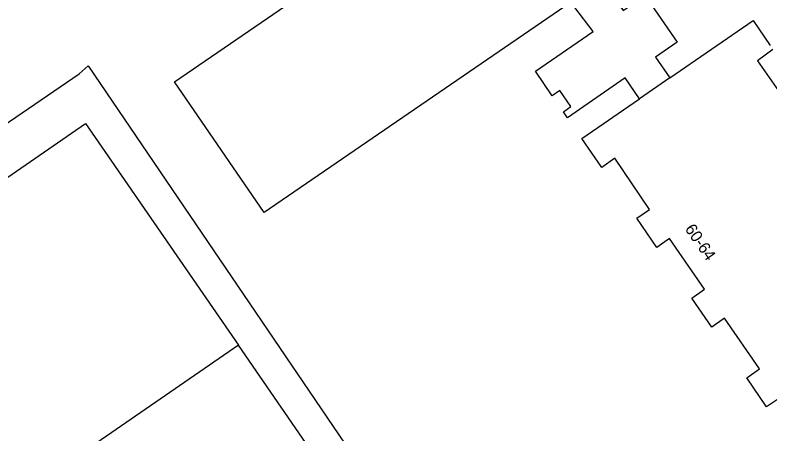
# Model space of a CAD drawing. Extents: x 157692 to 159670, y 381454 to 383289.
# Drawn here: x 157899.9 to 157964.6, y 383101 to 383136.8 of the extents above; entities that cross this region are included whole.
import ezdxf

# ---------------------------------------------------------------- set-up
doc = ezdxf.new("R2010")
doc.units = 0
for name, color, linetype in [('IMGEO_Pand', 7, 'Continuous'), ('IMGEO_Pand_nummerreeks', 7, 'Continuous'), ('IMGEO_Voetpad_open', 7, 'Continuous')]:
    doc.layers.add(name, color=color, linetype=linetype)

msp = doc.modelspace()

# ---------------------------------------------------------------- linework, layer by layer
at = {"layer": 'IMGEO_Pand'}
for points in [[(157953.443, 383129.674), (157952.216, 383131.462), (157947.27, 383128.056), (157946.918, 383128.57), (157947.573, 383129.027), (157946.611, 383130.381), (157945.965, 383129.934), (157944.522, 383132.032), (157949.46, 383135.444), (157947.916, 383137.497), (157947.577, 383137.948), (157921.269, 383119.927), (157913.595, 383131.131), (157943.757, 383151.791)], [(157953.769, 383141.506), (157953.505, 383142.008), (157950.277, 383139.797), (157950.597, 383139.334), (157952.053, 383137.225), (157953.929, 383138.52), (157956.668, 383134.525), (157954.813, 383133.252), (157956.049, 383131.476)], [(157956.049, 383131.476), (157963.184, 383136.39), (157964.646, 383134.24)], [(157964.882, 383133.893), (157963.557, 383132.927), (157966.547, 383128.638)], [(157956.049, 383131.476), (157953.443, 383129.674)], [(157965.445, 383104.041), (157964.338, 383103.281), (157962.629, 383105.777), (157963.724, 383106.549), (157960.726, 383110.887), (157959.631, 383110.112), (157957.917, 383112.603), (157959.023, 383113.374), (157956.029, 383117.712), (157954.92, 383116.943), (157953.21, 383119.435), (157954.311, 383120.202), (157951.325, 383124.58), (157950.221, 383123.776), (157948.506, 383126.277), (157953.443, 383129.674)], [(157836.867, 383074.959), (157840.126, 383077.208), (157846.136, 383081.355), (157843.853, 383084.664), (157850.29, 383089.106), (157868.559, 383101.724), (157866.435, 383104.81), (157885.361, 383117.832), (157887.465, 383114.782), (157905.978, 383127.569), (157919.077, 383108.561)], [(157919.077, 383108.561), (157900.217, 383095.585)], [(157926.536, 383086.306), (157931.877, 383089.988), (157919.077, 383108.561)]]:
    msp.add_lwpolyline(points, dxfattribs=at)
at = {"layer": 'IMGEO_Voetpad_open'}
msp.add_lwpolyline([(157834.676, 383078.066), (157840.852, 383082.316), (157839.117, 383084.848), (157836.857, 383088.112), (157845.521, 383094.213), (157847.116, 383091.947), (157905.419, 383131.801), (157906.196, 383132.499), (157934.865, 383090.309)], dxfattribs=at)

# ---------------------------------------------------------------- texts
at = {"layer": 'IMGEO_Pand_nummerreeks'}
msp.add_text('60-64', height=1, rotation=304.61217, dxfattribs=at).set_placement((157957.289, 383118.527))

doc.saveas('drawing.dxf')
